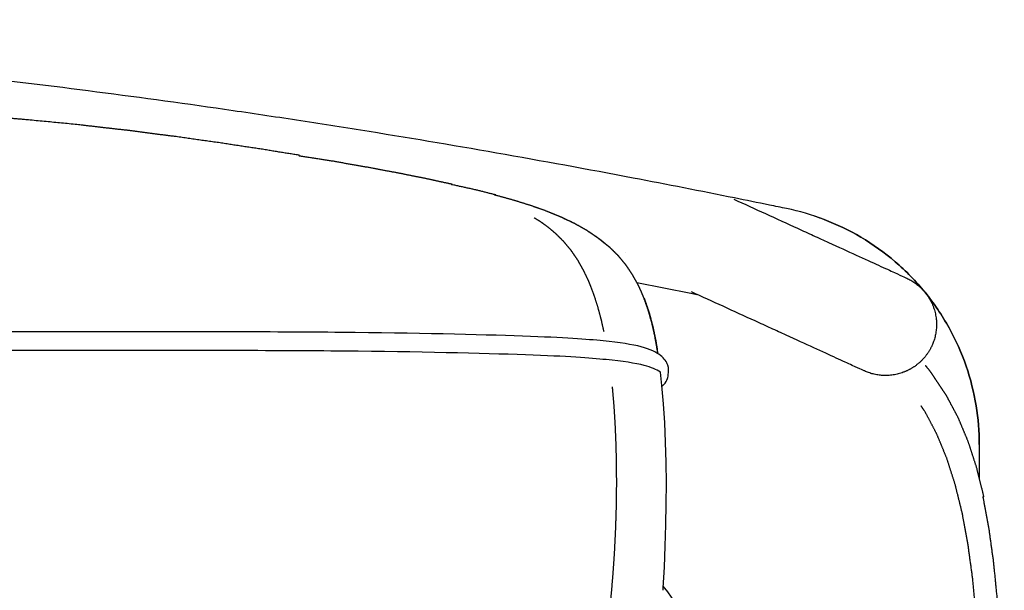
# Model space of a CAD drawing. Header units: millimetres. Extents: x -31695 to -21550, y -3481 to 7253.
# Tile 548 of 656: x -30895 to -30682, y 5513 to 5636. Entities that reach past the tile are written whole.
import ezdxf

# ---------------------------------------------------------------- set-up
doc = ezdxf.new("R2010")
doc.units = ezdxf.units.MM
doc.layers.add('2d', color=7, linetype='Continuous', true_color=0x000000)

msp = doc.modelspace()

# ---------------------------------------------------------------- linework, layer by layer
at = {"layer": '2d'}
msp.add_line((-30761.64, 5579.43), (-30749.94, 5577.1), dxfattribs=at)
msp.add_lwpolyline([(-30755.96, 5513.02), (-30755.93, 5513.54), (-30755.67, 5518.02), (-30755.48, 5522.54), (-30755.34, 5527.09), (-30755.27, 5531.63), (-30755.26, 5536.14), (-30755.31, 5540.58), (-30755.43, 5544.93), (-30755.62, 5549.16), (-30755.88, 5553.25), (-30756.22, 5557.16), (-30756.54, 5560.08)], dxfattribs=at)
at = {"layer": '2d', "extrusion": (0, 0, -1)}
msp.add_arc((31177.16, 3427.57), 2191.58, 101.24105, 101.2754, dxfattribs=at)
at = {"layer": '2d'}
for points, degree, knots in [([(-30740.55, 5597.66), (-30747.83, 5599.13), (-30755.12, 5600.56), (-30762.42, 5601.95), (-30772.23, 5603.82), (-30782.06, 5605.62), (-30791.9, 5607.35), (-30801.67, 5609.06), (-30811.46, 5610.71), (-30821.26, 5612.28), (-30826.16, 5613.06), (-30831.06, 5613.83), (-30835.97, 5614.58), (-30840.84, 5615.32), (-30845.72, 5616.04), (-30850.6, 5616.75), (-30870.19, 5619.58), (-30889.83, 5622.1), (-30909.51, 5624.32), (-30923.15, 5625.86), (-30936.8, 5627.24), (-30950.48, 5628.48), (-30970.19, 5630.26), (-30989.93, 5631.74), (-31009.69, 5632.9), (-31029.47, 5634.06), (-31049.27, 5634.91), (-31069.07, 5635.44), (-31088.95, 5635.98), (-31108.83, 5636.2), (-31128.71, 5636.11), (-31148.59, 5636.02), (-31168.47, 5635.61), (-31188.34, 5634.88), (-31203.98, 5634.31), (-31219.6, 5633.55), (-31235.22, 5632.59), (-31255.01, 5631.37), (-31274.78, 5629.84), (-31294.52, 5628), (-31308.76, 5626.67), (-31322.99, 5625.18), (-31337.2, 5623.53), (-31347.03, 5622.38), (-31356.85, 5621.16), (-31366.65, 5619.86), (-31376.47, 5618.56), (-31386.28, 5617.19), (-31396.08, 5615.74), (-31405.88, 5614.28), (-31415.67, 5612.75), (-31425.45, 5611.15), (-31435.23, 5609.54), (-31445, 5607.87), (-31454.75, 5606.11), (-31461.64, 5604.88), (-31468.52, 5603.6), (-31475.4, 5602.3), (-31480.32, 5601.36), (-31485.23, 5600.41), (-31490.14, 5599.44), (-31495.05, 5598.47), (-31499.96, 5597.48), (-31504.86, 5596.48), (-31507.32, 5595.98), (-31509.78, 5595.47), (-31512.22, 5594.96), (-31513.3, 5594.74), (-31514.38, 5594.51), (-31515.49, 5594.28), (-31515.55, 5594.27), (-31515.6, 5594.25), (-31515.66, 5594.24), (-31515.82, 5594.21), (-31516.02, 5594.16), (-31516.22, 5594.12), (-31516.41, 5594.08), (-31516.59, 5594.04), (-31516.78, 5593.99), (-31517.37, 5593.85), (-31517.97, 5593.7), (-31518.57, 5593.54), (-31520.35, 5593.05), (-31522.11, 5592.48), (-31523.84, 5591.82), (-31525.31, 5591.25), (-31526.75, 5590.62), (-31528.16, 5589.93), (-31529.59, 5589.23), (-31530.99, 5588.47), (-31532.36, 5587.64), (-31533.74, 5586.81), (-31535.07, 5585.92), (-31536.37, 5584.97), (-31537.63, 5584.04), (-31538.86, 5583.06), (-31540.03, 5582.03), (-31541.25, 5580.96), (-31542.43, 5579.83), (-31543.55, 5578.66), (-31544.66, 5577.48), (-31545.73, 5576.26), (-31546.74, 5574.99), (-31547.74, 5573.72), (-31548.69, 5572.41), (-31549.58, 5571.05), (-31550.46, 5569.71), (-31551.29, 5568.32), (-31552.05, 5566.9), (-31552.79, 5565.52), (-31553.47, 5564.1), (-31554.09, 5562.66), (-31554.91, 5560.74), (-31555.62, 5558.78), (-31556.21, 5556.78), (-31556.64, 5555.31), (-31557.01, 5553.83), (-31557.32, 5552.33)], 3, [7.678211, 7.678211, 7.678211, 7.678211, 29.969014, 29.969014, 29.969014, 59.937377, 59.937377, 59.937377, 89.708964, 89.708964, 89.708964, 104.594971, 104.594971, 104.594971, 119.383931, 119.383931, 119.383931, 178.782856, 178.782856, 178.782856, 219.966909, 219.966909, 219.966909, 279.354143, 279.354143, 279.354143, 338.79108, 338.79108, 338.79108, 398.439547, 398.439547, 398.439547, 458.089081, 458.089081, 458.089081, 505.02366, 505.02366, 505.02366, 564.507285, 564.507285, 564.507285, 607.425642, 607.425642, 607.425642, 637.102134, 637.102134, 637.102134, 666.820994, 666.820994, 666.820994, 696.545475, 696.545475, 696.545475, 726.272879, 726.272879, 726.272879, 747.27663, 747.27663, 747.27663, 762.292345, 762.292345, 762.292345, 777.306091, 777.306091, 777.306091, 784.819841, 784.819841, 784.819841, 788.163475, 788.163475, 788.163475, 788.33015, 788.33015, 788.33015, 788.90208, 788.90208, 788.90208, 789.476963, 789.476963, 789.476963, 791.327784, 791.327784, 791.327784, 796.876548, 796.876548, 796.876548, 801.594282, 801.594282, 801.594282, 806.379075, 806.379075, 806.379075, 811.20242, 811.20242, 811.20242, 815.903828, 815.903828, 815.903828, 820.774109, 820.774109, 820.774109, 825.642896, 825.642896, 825.642896, 830.496449, 830.496449, 830.496449, 835.327665, 835.327665, 835.327665, 840.042609, 840.042609, 840.042609, 846.301202, 846.301202, 846.301202, 850.885307, 850.885307, 850.885307, 850.885307]), ([(-30740.67, 5597.39), (-30738.4, 5596.35), (-30736.12, 5595.31), (-30733.88, 5594.29), (-30731.51, 5593.21), (-30729.19, 5592.14), (-30726.94, 5591.12), (-30725.78, 5590.59), (-30724.65, 5590.07), (-30723.54, 5589.56), (-30722.42, 5589.05), (-30721.32, 5588.55), (-30720.26, 5588.07), (-30718.12, 5587.09), (-30716.11, 5586.17), (-30714.3, 5585.34), (-30712.49, 5584.51), (-30710.86, 5583.77), (-30709.46, 5583.13), (-30708.76, 5582.81), (-30708.13, 5582.52), (-30707.54, 5582.26), (-30706.97, 5581.99), (-30706.46, 5581.76), (-30706, 5581.55), (-30705.11, 5581.14), (-30704.44, 5580.84), (-30704, 5580.64), (-30703.59, 5580.45), (-30703.38, 5580.35), (-30703.38, 5580.35)], 3, [0, 0, 0, 0, 7.503134, 7.503134, 7.503134, 15.458272, 15.458272, 15.458272, 19.564697, 19.564697, 19.564697, 23.735969, 23.735969, 23.735969, 32.201224, 32.201224, 32.201224, 40.666626, 40.666626, 40.666626, 44.837851, 44.837851, 44.837851, 48.944203, 48.944203, 48.944203, 56.899446, 56.899446, 56.899446, 64.402548, 64.402548, 64.402548, 64.402548]), ([(-30687.71, 5544.43), (-30687.71, 5547.24), (-30687.94, 5550.05), (-30688.4, 5552.83), (-30688.87, 5555.73), (-30689.59, 5558.59), (-30690.55, 5561.37), (-30691.54, 5564.23), (-30692.78, 5567.01), (-30694.25, 5569.66), (-30695.75, 5572.36), (-30697.48, 5574.92), (-30699.43, 5577.3), (-30701.37, 5579.69), (-30703.53, 5581.9), (-30705.87, 5583.9), (-30708.17, 5585.88), (-30710.65, 5587.65), (-30713.26, 5589.19), (-30715.79, 5590.69), (-30718.44, 5591.97), (-30721.19, 5593.01), (-30723.82, 5594.02), (-30726.53, 5594.8), (-30729.29, 5595.37)], 3, [0, 0, 0, 0, 8.447828, 8.447828, 8.447828, 17.278292, 17.278292, 17.278292, 26.384017, 26.384017, 26.384017, 35.633771, 35.633771, 35.633771, 44.883516, 44.883516, 44.883516, 53.989134, 53.989134, 53.989134, 62.819751, 62.819751, 62.819751, 71.267469, 71.267469, 71.267469, 71.267469]), ([(-30723.23, 5593.74), (-30722.54, 5593.51), (-30721.86, 5593.27), (-30721.19, 5593.01), (-30718.44, 5591.97), (-30715.79, 5590.69), (-30713.26, 5589.19), (-30710.65, 5587.65), (-30708.17, 5585.88), (-30705.87, 5583.9), (-30703.53, 5581.9), (-30701.37, 5579.69), (-30699.43, 5577.3), (-30697.48, 5574.92), (-30695.75, 5572.36), (-30694.25, 5569.66), (-30692.78, 5567.01), (-30691.54, 5564.23), (-30690.55, 5561.37), (-30689.59, 5558.59), (-30688.87, 5555.73), (-30688.4, 5552.83), (-30687.94, 5550.05), (-30687.71, 5547.24), (-30687.71, 5544.43)], 3, [6.283545, 6.283545, 6.283545, 6.283545, 8.447718, 8.447718, 8.447718, 17.278335, 17.278335, 17.278335, 26.383954, 26.383954, 26.383954, 35.633698, 35.633698, 35.633698, 44.883452, 44.883452, 44.883452, 53.989177, 53.989177, 53.989177, 62.819641, 62.819641, 62.819641, 71.267469, 71.267469, 71.267469, 71.267469]), ([(-30723.23, 5593.74), (-30722.54, 5593.51), (-30721.86, 5593.27), (-30721.19, 5593.01), (-30718.44, 5591.97), (-30715.79, 5590.69), (-30713.26, 5589.19), (-30710.65, 5587.65), (-30708.17, 5585.88), (-30705.87, 5583.9), (-30703.53, 5581.9), (-30701.37, 5579.69), (-30699.43, 5577.3), (-30697.48, 5574.92), (-30695.75, 5572.36), (-30694.25, 5569.66), (-30692.78, 5567.01), (-30691.54, 5564.23), (-30690.55, 5561.37), (-30689.59, 5558.59), (-30688.87, 5555.73), (-30688.4, 5552.83), (-30687.94, 5550.05), (-30687.71, 5547.24), (-30687.71, 5544.43)], 3, [6.283545, 6.283545, 6.283545, 6.283545, 8.447718, 8.447718, 8.447718, 17.278335, 17.278335, 17.278335, 26.383954, 26.383954, 26.383954, 35.633698, 35.633698, 35.633698, 44.883452, 44.883452, 44.883452, 53.989177, 53.989177, 53.989177, 62.819641, 62.819641, 62.819641, 71.267469, 71.267469, 71.267469, 71.267469]), ([(-30712.52, 5560.34), (-30712.52, 5560.34), (-30712.73, 5560.44), (-30713.14, 5560.63), (-30713.58, 5560.83), (-30714.25, 5561.13), (-30715.14, 5561.54), (-30715.6, 5561.75), (-30716.11, 5561.98), (-30716.69, 5562.24), (-30717.27, 5562.51), (-30717.91, 5562.8), (-30718.6, 5563.12), (-30720, 5563.76), (-30721.63, 5564.5), (-30723.44, 5565.33), (-30725.26, 5566.16), (-30727.26, 5567.07), (-30729.41, 5568.06), (-30730.46, 5568.54), (-30731.56, 5569.04), (-30732.68, 5569.55), (-30733.79, 5570.06), (-30734.93, 5570.58), (-30736.09, 5571.11), (-30738.33, 5572.13), (-30740.66, 5573.19), (-30743.03, 5574.28), (-30745.26, 5575.3), (-30747.54, 5576.34), (-30749.81, 5577.38)], 3, [-64.402548, -64.402548, -64.402548, -64.402548, -56.899446, -56.899446, -56.899446, -48.944203, -48.944203, -48.944203, -44.837851, -44.837851, -44.837851, -40.666626, -40.666626, -40.666626, -32.201224, -32.201224, -32.201224, -23.735969, -23.735969, -23.735969, -19.564697, -19.564697, -19.564697, -15.458272, -15.458272, -15.458272, -7.503134, -7.503134, -7.503134, 0, 0, 0, 0]), ([(-30756.2, 5557), (-30755.06, 5558.03), (-30754.77, 5559.73), (-30754.7, 5561.53), (-30756.16, 5563.71), (-30759.96, 5565.67), (-30767.96, 5566.83), (-30781.52, 5567.85), (-30823.77, 5568.82), (-30875.57, 5568.74), (-30974.93, 5568.81), (-31072.77, 5568.72), (-31129.73, 5568.72)], 3, [0.587404, 0.587404, 0.587404, 0.587404, 3.645559, 7.291118, 10.936677, 14.582236, 18.227795, 21.873354, 25.518914, 29.164473, 32.810032, 35.905687, 35.905687, 35.905687, 35.905687]), ([(-30756.54, 5560.08), (-30757.37, 5560.61), (-30759.9, 5561.72), (-30767.32, 5562.79), (-30780.88, 5563.81), (-30823.13, 5564.78), (-30874.93, 5564.7), (-30974.4, 5564.78), (-31072.46, 5564.69), (-31129.73, 5564.68)], 3, [0.785851, 0.785851, 0.785851, 0.785851, 3.635672, 7.281231, 10.92679, 14.572349, 18.217909, 21.863468, 24.970717, 24.970717, 24.970717, 24.970717]), ([(-30699.37, 5561.54), (-30698.52, 5560.54), (-30696.33, 5557.23), (-30694.87, 5555.06), (-30693.6, 5552.68), (-30692.33, 5550.31), (-30691.24, 5547.71), (-30690.16, 5545.11), (-30689.24, 5542.27), (-30688.31, 5539.42), (-30687.55, 5536.33), (-30686.78, 5533.23), (-30686.86, 5533.17), (-30686.93, 5533.1), (-30686.31, 5529.74), (-30685.68, 5526.37), (-30685.18, 5522.72), (-30684.67, 5519.07), (-30684.28, 5515.11), (-30683.89, 5511.16), (-30683.6, 5506.89), (-30683.31, 5502.62), (-30683.1, 5498.02), (-30682.89, 5493.42), (-30682.75, 5488.47), (-30682.61, 5483.52), (-30682.52, 5478.21), (-30682.44, 5472.9), (-30682.39, 5467.21), (-30682.35, 5461.53), (-30682.33, 5455.45), (-30682.32, 5449.37), (-30682.32, 5442.88), (-30682.32, 5436.4), (-30682.32, 5429.5), (-30682.32, 5422.6), (-30682.32, 5415.3), (-30682.32, 5408), (-30682.32, 5400.34), (-30682.32, 5392.67), (-30682.32, 5384.67), (-30682.32, 5376.67), (-30682.32, 5368.35), (-30682.32, 5360.03), (-30682.32, 5351.43), (-30682.32, 5342.83), (-30682.32, 5333.97), (-30682.32, 5325.11), (-30682.32, 5316.02), (-30682.32, 5306.93), (-30682.32, 5297.64), (-30682.32, 5288.34), (-30682.32, 5278.87), (-30682.32, 5269.41), (-30682.32, 5259.79), (-30682.32, 5250.17), (-30682.32, 5240.44), (-30682.32, 5230.7), (-30682.32, 5220.87), (-30682.32, 5211.04), (-30682.32, 5201.14), (-30682.32, 5191.25), (-30682.32, 5181.31), (-30682.32, 5171.38), (-30682.32, 5161.43), (-30682.32, 5151.49), (-30682.32, 5141.56), (-30682.32, 5131.63), (-30682.32, 5121.74), (-30682.32, 5111.85), (-30682.32, 5102.03), (-30682.32, 5092.21), (-30682.32, 5082.48), (-30682.32, 5072.74), (-30682.32, 5063.12), (-30682.32, 5053.51), (-30682.32, 5044.02), (-30682.32, 5034.54), (-30682.32, 5025.23), (-30682.32, 5015.91), (-30682.32, 5006.78), (-30682.32, 4997.64), (-30682.32, 4988.72), (-30682.32, 4979.8), (-30682.32, 4971.12), (-30682.32, 4962.44), (-30682.32, 4954.01), (-30682.32, 4945.59), (-30682.32, 4937.45), (-30682.32, 4929.31), (-30682.32, 4921.47), (-30682.32, 4913.64), (-30682.32, 4906.14), (-30682.32, 4898.64), (-30682.32, 4891.5), (-30682.32, 4884.36), (-30682.32, 4877.6), (-30682.32, 4870.84), (-30682.32, 4864.48), (-30682.32, 4858.12), (-30682.33, 4852.15), (-30682.35, 4846.18), (-30682.39, 4840.6), (-30682.44, 4835.01), (-30682.52, 4829.79), (-30682.61, 4824.57), (-30682.75, 4819.71), (-30682.89, 4814.85), (-30683.1, 4810.33), (-30683.31, 4805.81), (-30683.6, 4801.63), (-30683.89, 4797.44), (-30684.28, 4793.57), (-30684.68, 4789.71), (-30685.18, 4786.14), (-30686.15, 4779.18), (-30686.78, 4775.91), (-30687.55, 4772.93), (-30688.32, 4769.94), (-30689.24, 4767.23), (-30690.16, 4764.51), (-30691.25, 4762.05), (-30692.33, 4759.59), (-30693.6, 4757.38), (-30694.87, 4755.16), (-30696.34, 4753.18), (-30697.8, 4751.2), (-30699.47, 4749.43), (-30701.15, 4747.67), (-30703.04, 4746.11), (-30704.94, 4744.56), (-30707.07, 4743.2), (-30709.21, 4741.83), (-30711.59, 4740.65), (-30713.97, 4739.47), (-30716.62, 4738.46), (-30719.27, 4737.45), (-30722.19, 4736.6), (-30725.12, 4735.74), (-30728.33, 4735.03), (-30738.73, 4733.29), (-30742.57, 4732.83), (-30746.41, 4732.36), (-30750.58, 4732), (-30754.75, 4731.63), (-30759.27, 4731.36), (-30763.79, 4731.09), (-30768.67, 4730.89), (-30773.55, 4730.7), (-30778.8, 4730.57), (-30784.05, 4730.44), (-30789.69, 4730.36), (-30795.33, 4730.28), (-30801.37, 4730.24), (-30807.41, 4730.2), (-30813.87, 4730.18), (-30820.32, 4730.17), (-30827.21, 4730.17), (-30834.09, 4730.17), (-30841.41, 4730.17), (-30848.73, 4730.17), (-30856.46, 4730.17), (-30864.18, 4730.17), (-30872.29, 4730.17), (-30880.39, 4730.17), (-30888.83, 4730.17), (-30897.28, 4730.17), (-30906.03, 4730.17), (-30914.79, 4730.17), (-30923.82, 4730.17), (-30932.84, 4730.17), (-30942.12, 4730.17), (-30951.39, 4730.18), (-30960.87, 4730.18), (-30970.35, 4730.18), (-30980, 4730.18), (-30989.66, 4730.18), (-30999.45, 4730.18), (-31009.25, 4730.18), (-31019.16, 4730.18), (-31029.06, 4730.18), (-31039.04, 4730.18), (-31049.03, 4730.18), (-31059.05, 4730.18), (-31069.07, 4730.18), (-31079.1, 4730.18), (-31089.14, 4730.18), (-31099.14, 4730.18), (-31109.15, 4730.18), (-31119.1, 4730.18), (-31129.05, 4730.18), (-31138.91, 4730.18), (-31148.77, 4730.18), (-31158.52, 4730.18), (-31168.27, 4730.18), (-31177.9, 4730.18), (-31187.53, 4730.18), (-31197.02, 4730.18), (-31206.51, 4730.18), (-31215.84, 4730.18), (-31225.17, 4730.18), (-31234.33, 4730.18), (-31243.49, 4730.18), (-31252.46, 4730.18), (-31261.43, 4730.18), (-31270.2, 4730.18), (-31278.96, 4730.18), (-31287.51, 4730.18), (-31296.05, 4730.18), (-31304.36, 4730.17), (-31312.67, 4730.17), (-31320.72, 4730.17), (-31328.78, 4730.17), (-31336.56, 4730.17), (-31344.34, 4730.17), (-31351.84, 4730.17), (-31359.34, 4730.17), (-31366.54, 4730.17), (-31373.73, 4730.17), (-31379.53, 4730.17), (-31385.32, 4730.17)], 2, [-72.510158, -72.510158, -72.510158, -72, -70, -70, -69, -69, -68, -68, -67, -67, -66, -66, -65, -65, -64, -64, -63, -63, -62, -62, -61, -61, -60, -60, -59, -59, -58, -58, -57, -57, -56, -56, -55, -55, -54, -54, -53, -53, -52, -52, -51, -51, -50, -50, -49, -49, -48, -48, -47, -47, -46, -46, -45, -45, -44, -44, -43, -43, -42, -42, -41, -41, -40, -40, -39, -39, -38, -38, -37, -37, -36, -36, -35, -35, -34, -34, -33, -33, -32, -32, -31, -31, -30, -30, -29, -29, -28, -28, -27, -27, -26, -26, -25, -25, -24, -24, -23, -23, -22, -22, -21, -21, -20, -20, -19, -19, -18, -18, -17, -17, -16, -16, -15, -15, -14, -12, -12, -11, -11, -10, -10, -9, -9, -8, -8, -7, -7, -6, -6, -5, -5, -4, -4, -3, -3, -2, -2, -1, 0.25, 2, 2, 3, 3, 4, 4, 5, 5, 6, 6, 7, 7, 8, 8, 9, 9, 10, 10, 11, 11, 12, 12, 13, 13, 14, 14, 15, 15, 16, 16, 17, 17, 18, 18, 19, 19, 20, 20, 21, 21, 22, 22, 23, 23, 24, 24, 25, 25, 26, 26, 27, 27, 28, 28, 29, 29, 30, 30, 31, 31, 32, 32, 33, 33, 34, 34, 35, 35, 36, 36, 37, 37, 38, 38, 39, 39, 40, 40, 41, 41, 41.842249, 41.842249, 41.842249]), ([(-30686.84, 5434.31), (-30686.84, 5440.68), (-30686.85, 5447.06), (-30686.86, 5453.04), (-30686.88, 5459.02), (-30686.92, 5464.61), (-30686.96, 5470.21), (-30687.04, 5475.44), (-30687.13, 5480.67), (-30687.27, 5485.54), (-30687.41, 5490.42), (-30687.61, 5494.96), (-30687.82, 5499.5), (-30688.11, 5503.72), (-30688.4, 5507.94), (-30688.79, 5511.85), (-30689.17, 5515.76), (-30689.67, 5519.38), (-30690.16, 5523), (-30690.78, 5526.34), (-30691.4, 5529.68), (-30692.16, 5532.76), (-30692.92, 5535.84), (-30693.83, 5538.67), (-30694.73, 5541.5), (-30695.81, 5544.1), (-30696.88, 5546.7), (-30698.13, 5549.08), (-30699.38, 5551.46), (-30699.82, 5552.12), (-30700.26, 5552.78)], 2, [0, 0, 0, 1, 1, 2, 2, 3, 3, 4, 4, 5, 5, 6, 6, 7, 7, 8, 8, 9, 9, 10, 10, 11, 11, 12, 12, 13, 13, 14, 14, 14.302655, 14.302655, 14.302655]), ([(-30751.76, 5499.31), (-30750.99, 5500.28), (-30750.43, 5501.42), (-30750.31, 5502.74), (-30750.45, 5504.48), (-30751.17, 5506.68), (-30753.18, 5510.29), (-30755.91, 5513.92)], 3, [0.085893, 0.085893, 0.085893, 0.085893, 0.386307, 0.772615, 1.158922, 1.54523, 1.895566, 1.895566, 1.895566, 1.895566])]:
    msp.add_open_spline(points, degree=degree, knots=knots, dxfattribs=at)
at = {"layer": '2d', "linetype": 'Continuous'}
for points, knots in [([(-30772.25, 5590.54), (-30772.06, 5590.42), (-30771.86, 5590.31), (-30770.69, 5589.51), (-30769.53, 5588.71), (-30768.49, 5587.85), (-30767.45, 5586.99), (-30767.77, 5587.23), (-30768.09, 5587.47), (-30769.13, 5588.3), (-30770.17, 5589.14), (-30771.32, 5589.91), (-30772.48, 5590.69), (-30773.77, 5591.41), (-30775.05, 5592.14), (-30776.47, 5592.82), (-30777.89, 5593.5), (-30779.46, 5594.14), (-30781.02, 5594.78), (-30782.74, 5595.39), (-30784.46, 5596), (-30786.34, 5596.59), (-30788.23, 5597.18), (-30790.29, 5597.74), (-30792.35, 5598.31), (-30792.19, 5598.31), (-30792.03, 5598.31), (-30794.33, 5598.88), (-30796.63, 5599.46), (-30799.14, 5600.01), (-30801.65, 5600.56), (-30801.57, 5600.59), (-30801.5, 5600.62), (-30804.27, 5601.18), (-30806.97, 5601.81), (-30810, 5602.38), (-30813.01, 5603.02), (-30816.3, 5603.6), (-30819.61, 5604.25), (-30823.17, 5604.84), (-30826.76, 5605.52), (-30830.6, 5606.12), (-30834.44, 5606.71), (-30834.45, 5606.77), (-30834.48, 5606.88), (-30838.6, 5607.51), (-30842.74, 5608.22), (-30847.16, 5608.85), (-30851.58, 5609.56), (-30856.31, 5610.18), (-30861.04, 5610.9), (-30866.08, 5611.5), (-30871.13, 5612.2), (-30876.51, 5612.78), (-30881.89, 5613.44), (-30887.61, 5613.99), (-30893.33, 5614.54), (-30899.4, 5615.04), (-30905.47, 5615.61), (-30911.89, 5616.06), (-30918.32, 5616.52), (-30925.07, 5616.92), (-30931.83, 5617.31), (-30938.88, 5617.66), (-30945.94, 5618.08), (-30953.26, 5618.38), (-30960.58, 5618.68), (-30968.13, 5618.94), (-30975.69, 5619.2), (-30983.44, 5619.41), (-30991.2, 5619.63), (-30999.13, 5619.8), (-31007.06, 5619.98), (-31015.13, 5620.12), (-31023.2, 5620.26), (-31031.37, 5620.37), (-31039.55, 5620.48), (-31047.8, 5620.56), (-31056.05, 5620.64), (-31064.35, 5620.7), (-31072.65, 5620.76), (-31080.96, 5620.8), (-31089.26, 5620.84), (-31097.55, 5620.86), (-31105.84, 5620.89), (-31114.08, 5620.9), (-31122.32, 5620.91), (-31126.02, 5620.91), (-31129.73, 5620.92)], [83.849372, 83.849372, 83.849372, 84, 84, 85, 85, 86, 86, 87, 87, 88, 88, 89, 89, 90, 90, 91, 91, 92, 92, 93, 93, 94, 94, 95, 95, 96, 96, 97, 97, 98, 98, 99, 99, 101, 101, 103, 103, 105, 105, 107, 107, 108, 108, 110, 110, 112, 112, 114, 114, 116, 116, 118, 118, 120, 120, 121, 121, 123, 123, 124, 124, 125, 125, 127, 127, 128, 128, 129, 129, 130, 130, 131, 131, 132, 132, 133, 133, 134, 134, 135, 135, 136, 136, 137, 137, 138, 138, 138.454538, 138.454538, 138.454538]), ([(-30768.71, 5568.78), (-30768.99, 5570.06), (-30769.28, 5571.34), (-30769.69, 5572.86), (-30770.1, 5574.38), (-30770.56, 5575.79), (-30771.03, 5577.21), (-30771.55, 5578.51), (-30772.07, 5579.82), (-30772.64, 5581.02), (-30773.22, 5582.22), (-30773.85, 5583.32), (-30774.48, 5584.42), (-30775.18, 5585.42), (-30775.87, 5586.42), (-30776.63, 5587.32), (-30777.38, 5588.23), (-30778.19, 5589.03), (-30778.99, 5589.84), (-30779.84, 5590.56), (-30780.69, 5591.28), (-30781.56, 5591.91), (-30782.44, 5592.54), (-30783.09, 5592.94), (-30783.75, 5593.35)], [8.216725, 8.216725, 8.216725, 9, 9, 10, 10, 11, 11, 12, 12, 13, 13, 14, 14, 15, 15, 16, 16, 17, 17, 18, 18, 19, 19, 19.73597, 19.73597, 19.73597]), ([(-30777.39, 5593.25), (-30777.36, 5593.24), (-30777.33, 5593.23), (-30777.24, 5593.18), (-30777.14, 5593.13)], [81.98297384, 81.98297384, 81.98297384, 82, 82, 82.06776635, 82.06776635, 82.06776635]), ([(-30757.07, 5564.05), (-30757.1, 5564.21), (-30757.12, 5564.37), (-30757.41, 5566), (-30757.7, 5567.64), (-30758.04, 5569.17), (-30758.39, 5570.7), (-30758.79, 5572.13), (-30759.2, 5573.56), (-30759.67, 5574.89), (-30760.15, 5576.22), (-30760.69, 5577.46), (-30761.24, 5578.7), (-30761.88, 5579.86), (-30762.51, 5581.01), (-30763.23, 5582.08), (-30763.95, 5583.15), (-30764.77, 5584.15), (-30765.59, 5585.14)], [1.908649, 1.908649, 1.908649, 2, 2, 3, 3, 4, 4, 5, 5, 6, 6, 7, 7, 8, 8, 9, 9, 10, 10, 10]), ([(-30760.09, 5576.07), (-30759.99, 5575.83), (-30759.89, 5575.59), (-30759.43, 5574.25), (-30758.98, 5572.91), (-30758.59, 5571.48), (-30758.21, 5570.05), (-30757.88, 5568.52), (-30757.56, 5566.99), (-30757.38, 5565.88), (-30757.19, 5564.78)], [14.806509, 14.806509, 14.806509, 15, 15, 16, 16, 17, 17, 18, 18, 18.67299, 18.67299, 18.67299]), ([(-30766.95, 5556.91), (-30766.78, 5554.89), (-30766.6, 5552.87), (-30766.47, 5550.75), (-30766.34, 5548.63), (-30766.25, 5546.46), (-30766.16, 5544.28), (-30766.11, 5542.06), (-30766.06, 5539.84), (-30766.05, 5537.58), (-30766.05, 5535.33), (-30766.08, 5533.06), (-30766.11, 5530.79), (-30766.18, 5528.52), (-30766.25, 5526.24), (-30766.36, 5523.98), (-30766.47, 5521.71), (-30766.61, 5519.47), (-30766.76, 5517.23), (-30766.94, 5515.03), (-30767.12, 5512.83), (-30767.34, 5510.67), (-30767.55, 5508.52), (-30767.8, 5506.44), (-30768.05, 5504.35), (-30768.27, 5502.82), (-30768.49, 5501.29)], [2.012511, 2.012511, 2.012511, 3, 3, 4, 4, 5, 5, 6, 6, 7, 7, 8, 8, 9, 9, 10, 10, 11, 11, 12, 12, 13, 13, 14, 14, 14.762663, 14.762663, 14.762663])]:
    msp.add_open_spline(points, degree=2, knots=knots, dxfattribs=at)
at = {"layer": '2d'}
for points in [[(-30733.02, 5596.13), (-30735.53, 5596.65), (-30738.04, 5597.16), (-30740.55, 5597.66)], [(-30729.29, 5595.37), (-30730.53, 5595.62), (-30731.78, 5595.88), (-30733.02, 5596.13)], [(-30768.3, 5587.69), (-30768.35, 5587.72), (-30768.4, 5587.74), (-30768.46, 5587.76)], [(-30764.08, 5585.99), (-30764.08, 5585.99), (-30764.08, 5585.99), (-30764.08, 5585.99)], [(-30764.08, 5585.99), (-30764.08, 5585.99), (-30764.08, 5585.99), (-30764.08, 5585.99)], [(-30687.71, 5544.43), (-30687.71, 5541.95), (-30687.71, 5539.48), (-30687.71, 5537)], [(-30687.71, 5544.43), (-30687.71, 5541.95), (-30687.71, 5539.48), (-30687.71, 5537)]]:
    msp.add_open_spline(points, degree=3, dxfattribs=at)
at = {"layer": '2d', "linetype": 'Continuous'}
msp.add_open_spline([(-30765.59, 5585.14), (-30766.52, 5586.06), (-30767.45, 5586.99)], degree=2, dxfattribs=at)
at = {"layer": '2d'}
for points, weights, knots in [([(-30703.38, 5580.35), (-30699.23, 5578.46), (-30697.64, 5574.19), (-30696.05, 5569.92), (-30697.94, 5565.78), (-30698.92, 5563.63), (-30700.69, 5562.08)], [1, 0.853553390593, 0.853553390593, 0.853553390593, 1, 0.918570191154, 0.882418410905], [0, 0, 0, 9.112698, 9.112698, 18.225397, 18.225397, 23.292399, 23.292399, 23.292399]), ([(-30700.69, 5562.08), (-30702.21, 5560.75), (-30704.11, 5560.04), (-30708.38, 5558.45), (-30712.52, 5560.34)], [0.882418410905, 0.853553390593, 0.853553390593, 0.853553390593, 1], [23.292399, 23.292399, 23.292399, 27.338095, 27.338095, 36.450793, 36.450793, 36.450793])]:
    msp.add_rational_spline(points, weights, degree=2, knots=knots, dxfattribs=at)
msp.add_rational_spline([(-30759.32, 5573.9), (-30759.32, 5573.91), (-30759.32, 5573.92)], [0.930785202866, 0.930611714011, 0.93043861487], degree=2, dxfattribs=at)

doc.saveas('drawing.dxf')
